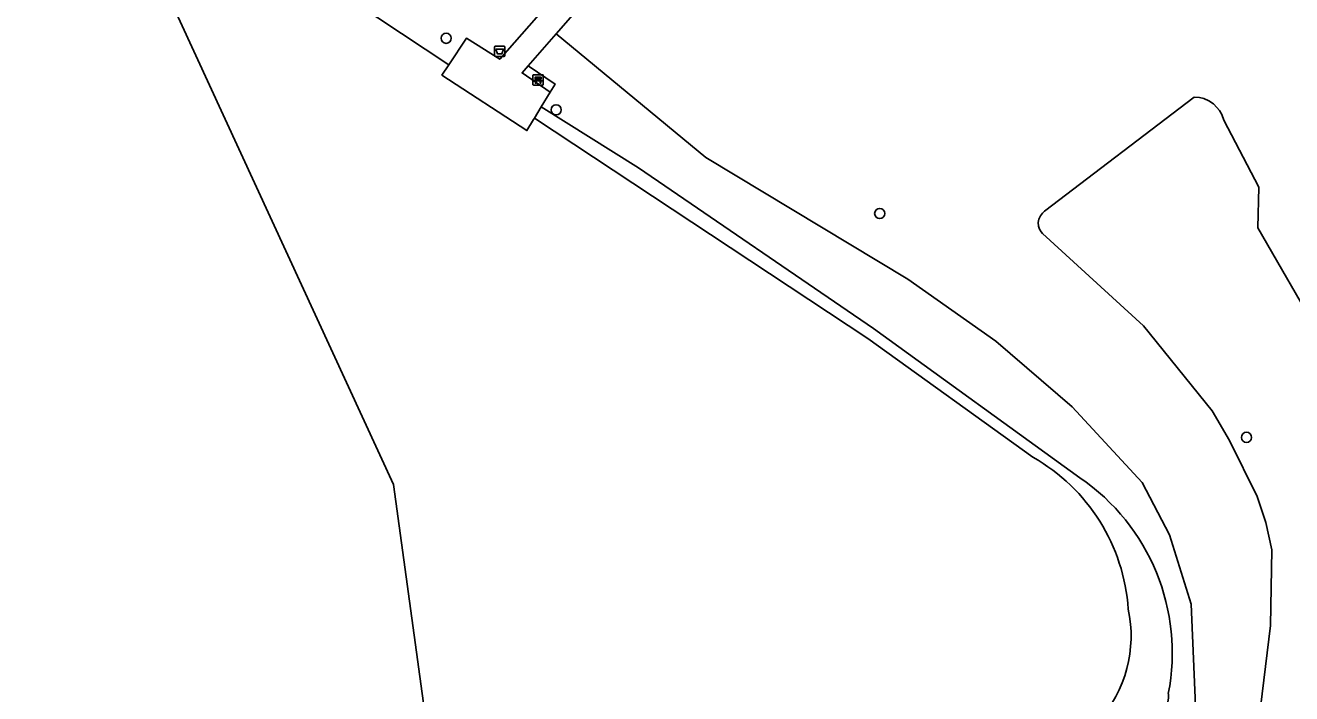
# Model space of a CAD drawing. Extents: x 161258 to 161838, y 380833 to 381727.
# Drawn here: x 161258 to 161379.4, y 381594 to 381658.1 of the extents above; entities that cross this region are included whole.
import ezdxf

# ---------------------------------------------------------------- set-up
doc = ezdxf.new("R2010")
doc.units = 0
for name, color, linetype in [('IMGEO_Afvalbak', 7, 'Continuous'), ('IMGEO_Bank', 7, 'Continuous'), ('IMGEO_Boom', 7, 'Continuous'), ('IMGEO_Gemengd_bos', 7, 'Continuous'), ('IMGEO_Groenvoorziening', 7, 'Continuous'), ('IMGEO_Oever', 7, 'Continuous'), ('IMGEO_Voetpad_gesloten', 7, 'Continuous'), ('IMGEO_Voetpad_open', 7, 'Continuous'), ('IMGEO_Waterloop', 7, 'Continuous')]:
    doc.layers.add(name, color=color, linetype=linetype)

msp = doc.modelspace()

# ---------------------------------------------------------------- linework, layer by layer
at = {"layer": 'IMGEO_Afvalbak'}
for p, q in [((161302.97, 381655.25), (161302.97, 381656.05)), ((161302.97, 381656.05), (161302.97, 381655.25)), ((161303.07, 381656.15), (161303.86, 381656.15)), ((161303.86, 381656.15), (161303.07, 381656.15)), ((161303.86, 381655.15), (161303.07, 381655.15)), ((161303.07, 381655.15), (161303.86, 381655.15)), ((161303.96, 381656.05), (161303.96, 381655.25)), ((161303.96, 381655.25), (161303.96, 381656.05))]:
    msp.add_line(p, q, dxfattribs=at)
msp.add_lwpolyline([(161303.11, 381655.87), (161303.82, 381655.87), (161303.67, 381655.4), (161303.26, 381655.4), (161303.11, 381655.87)], dxfattribs=at)
for centre, start, end in [((161303.07, 381656.05), 90, 180), ((161303.07, 381656.05), 90, 180), ((161303.07, 381655.25), 180, 270), ((161303.07, 381655.25), 180, 270), ((161303.86, 381656.05), 0, 90), ((161303.86, 381656.05), 360, 90), ((161303.86, 381655.25), 270, 0), ((161303.86, 381655.25), 270, 0)]:
    msp.add_arc(centre, 0.1, start, end, dxfattribs=at)
at = {"layer": 'IMGEO_Bank'}
for p, q in [((161306.65, 381652.48), (161306.65, 381653.32)), ((161306.65, 381653.32), (161306.65, 381652.48)), ((161306.72, 381653.4), (161307.57, 381653.4)), ((161307.57, 381653.4), (161306.72, 381653.4)), ((161307.35, 381652.8), (161306.95, 381652.8)), ((161306.96, 381652.91), (161306.96, 381653.02)), ((161307, 381653.02), (161307, 381652.91)), ((161307.29, 381653.02), (161307.01, 381653.02)), ((161307.01, 381652.9), (161307.29, 381652.9)), ((161307.3, 381652.91), (161307.3, 381653.02)), ((161307.34, 381653.02), (161307.34, 381652.91)), ((161307.65, 381653.33), (161307.65, 381652.49)), ((161307.65, 381652.49), (161307.65, 381653.33)), ((161307.58, 381652.4), (161306.73, 381652.4)), ((161306.73, 381652.4), (161307.58, 381652.4))]:
    msp.add_line(p, q, dxfattribs=at)
for points in [[(161306.9, 381652.8), (161306.75, 381652.8), (161306.87, 381652.9), (161306.95, 381652.9)], [(161306.95, 381653.02), (161306.87, 381653.02), (161306.87, 381653.18), (161307.43, 381653.18), (161307.43, 381653.02), (161307.35, 381653.02)], [(161306.95, 381652.8), (161306.95, 381652.59), (161306.9, 381652.59), (161306.9, 381652.8)], [(161307.35, 381652.9), (161307.43, 381652.9), (161307.54, 381652.8), (161307.4, 381652.8)], [(161307.4, 381652.8), (161307.4, 381652.59), (161307.35, 381652.59), (161307.35, 381652.8)]]:
    msp.add_lwpolyline(points, dxfattribs=at)
for centre, radius, start, end in [((161306.73, 381653.33), 0.0779, 92.4484, 184.2845), ((161306.73, 381653.33), 0.0779, 92.4484, 184.2845), ((161306.9, 381652.79), 0.00671, 2.8957, 87.1043), ((161306.95, 381653.02), 0.00671, 2.8957, 87.1043), ((161306.95, 381652.91), 0.00671, 272.8957, 357.1043), ((161306.95, 381652.79), 0.00671, 92.8957, 177.1043), ((161307.01, 381653.02), 0.00671, 92.8957, 177.1043), ((161307.01, 381652.91), 0.00671, 182.8957, 267.1043), ((161307.29, 381653.02), 0.00671, 2.8957, 87.1043), ((161307.29, 381652.91), 0.00671, 272.8957, 357.1043), ((161307.35, 381653.02), 0.00671, 92.8957, 177.1043), ((161307.35, 381652.91), 0.00671, 182.8957, 267.1043), ((161307.35, 381652.79), 0.00671, 2.8957, 87.1043), ((161307.4, 381652.79), 0.00671, 92.8957, 177.1043), ((161307.57, 381653.33), 0.0779, 2.4484, 94.2845), ((161307.57, 381653.33), 0.0779, 2.4484, 94.2845), ((161306.73, 381652.48), 0.0779, 182.4484, 274.2845), ((161306.73, 381652.48), 0.0779, 182.4484, 274.2845), ((161307.57, 381652.48), 0.0779, 272.4484, 4.2845), ((161307.57, 381652.48), 0.0779, 272.4484, 4.2845)]:
    msp.add_arc(centre, radius, start, end, dxfattribs=at)
at = {"layer": 'IMGEO_Boom'}
for centre in [(161298.33, 381656.9), (161308.88, 381650.03), (161339.92, 381640.08), (161375.1, 381618.59)]:
    msp.add_circle(centre, 0.489, dxfattribs=at)
at = {"layer": 'IMGEO_Gemengd_bos'}
msp.add_lwpolyline([(161382.18, 381628.33), (161376.19, 381638.71), (161376.27, 381642.61), (161372.94, 381649.05), (161372.75, 381649.58), (161372.52, 381649.97), (161372.27, 381650.27), (161371.92, 381650.62), (161371.49, 381650.91), (161371.02, 381651.11), (161370.59, 381651.22), (161370.09, 381651.25), (161355.74, 381640.3), (161355.53, 381640.12), (161355.33, 381639.86), (161355.19, 381639.55), (161355.13, 381639.21), (161355.14, 381638.87), (161355.23, 381638.58), (161355.39, 381638.32), (161355.53, 381638.16), (161365.23, 381629.28), (161371.8, 381621.14), (161373.48, 381618.3), (161376.13, 381612.9), (161376.94, 381610.42), (161377.53, 381607.8), (161377.4, 381600.53), (161376.45, 381592.67)], dxfattribs=at)
at = {"layer": 'IMGEO_Groenvoorziening'}
for points in [[(161391.37, 381667.33), (161386.89, 381668.72), (161334.88, 381686.35), (161332.88, 381684.21), (161332.5, 381684.36), (161308.9, 381657.34), (161323.25, 381645.46), (161342.6, 381633.77), (161351.06, 381627.81), (161358.39, 381621.53), (161365.09, 381614.24), (161367.7, 381609.22), (161369.8, 381602.57), (161370.36, 381589.07), (161368.05, 381579.46), (161365.83, 381572.14), (161359.24, 381542.5), (161358.09, 381525.59)], [(161282.69, 381664.91), (161298.59, 381654.35), (161300.27, 381656.9), (161303.48, 381654.88), (161306.99, 381658.91)], [(161308.9, 381657.34), (161306.2, 381654.25), (161308.78, 381652.51), (161308.31, 381651.73), (161307.46, 381650.32), (161316.79, 381644.45), (161339.33, 381629.05), (161359.11, 381614.71)], [(161358.09, 381525.59), (161359.24, 381542.5), (161365.83, 381572.14), (161368.05, 381579.46), (161370.36, 381589.07), (161369.8, 381602.57), (161367.7, 381609.22), (161365.09, 381614.24), (161358.39, 381621.53), (161351.06, 381627.81), (161342.6, 381633.77), (161323.25, 381645.46), (161308.9, 381657.34)], [(161376.45, 381592.67), (161377.4, 381600.53), (161377.53, 381607.8), (161376.94, 381610.42), (161376.13, 381612.9), (161373.48, 381618.3), (161371.8, 381621.14), (161365.23, 381629.28), (161355.53, 381638.16), (161355.39, 381638.32), (161355.23, 381638.58), (161355.14, 381638.87), (161355.13, 381639.21), (161355.19, 381639.55), (161355.33, 381639.86), (161355.53, 381640.12), (161355.74, 381640.3), (161370.09, 381651.25), (161370.59, 381651.22), (161371.02, 381651.11), (161371.49, 381650.91), (161371.92, 381650.62), (161372.27, 381650.27), (161372.52, 381649.97), (161372.75, 381649.58), (161372.94, 381649.05), (161376.27, 381642.61), (161376.19, 381638.71), (161382.18, 381628.33)]]:
    msp.add_lwpolyline(points, dxfattribs=at)
for centre, radius, start, end in [((161347.6, 381597.9), 20.38, 348.9218, 55.6109), ((161363.25, 381593.78), 4.36, 278.7304, 2.6618)]:
    msp.add_arc(centre, radius, start, end, dxfattribs=at)
at = {"layer": 'IMGEO_Oever'}
msp.add_lwpolyline([(161359.11, 381614.71), (161339.33, 381629.05), (161316.79, 381644.45), (161307.46, 381650.32), (161306.8, 381649.24), (161338.78, 381628.07), (161354.62, 381616.68)], dxfattribs=at)
for centre, radius, start, end in [((161345.64, 381600.91), 18.15, 3.7618, 60.3535), ((161347.6, 381597.9), 20.38, 348.9218, 55.6109), ((161351.7, 381599.52), 12.33, 318.4568, 12.0991), ((161363.25, 381593.78), 4.36, 278.7304, 2.6618)]:
    msp.add_arc(centre, radius, start, end, dxfattribs=at)
at = {"layer": 'IMGEO_Voetpad_gesloten'}
msp.add_lwpolyline([(161332.5, 381684.36), (161330.19, 381685.29), (161330.21, 381685.32), (161330.05, 381685.37), (161306.99, 381658.91), (161303.48, 381654.88), (161300.27, 381656.9), (161298.59, 381654.35), (161297.93, 381653.37), (161306.08, 381648.04), (161306.71, 381649.09), (161306.8, 381649.24), (161307.46, 381650.32), (161308.31, 381651.73), (161305.61, 381653.58), (161306.2, 381654.25), (161308.9, 381657.34)], close=True, dxfattribs=at)
at = {"layer": 'IMGEO_Voetpad_open'}
msp.add_lwpolyline([(161308.31, 381651.73), (161308.78, 381652.51), (161306.2, 381654.25), (161305.61, 381653.58)], close=True, dxfattribs=at)
at = {"layer": 'IMGEO_Waterloop'}
for points in [[(161258.84, 381727.31), (161257.97, 381690.76), (161293.28, 381614.07), (161314.51, 381459.15), (161420.71, 381460.6), (161470.15, 381432.99), (161482.88, 381404.07)], [(161354.62, 381616.68), (161338.78, 381628.07), (161306.8, 381649.24), (161306.71, 381649.09), (161306.08, 381648.04), (161297.93, 381653.37), (161298.59, 381654.35), (161282.69, 381664.91)]]:
    msp.add_lwpolyline(points, dxfattribs=at)
for centre, radius, start, end in [((161345.64, 381600.91), 18.15, 3.7618, 60.3535), ((161351.7, 381599.52), 12.33, 318.4568, 12.0991)]:
    msp.add_arc(centre, radius, start, end, dxfattribs=at)

doc.saveas('drawing.dxf')
